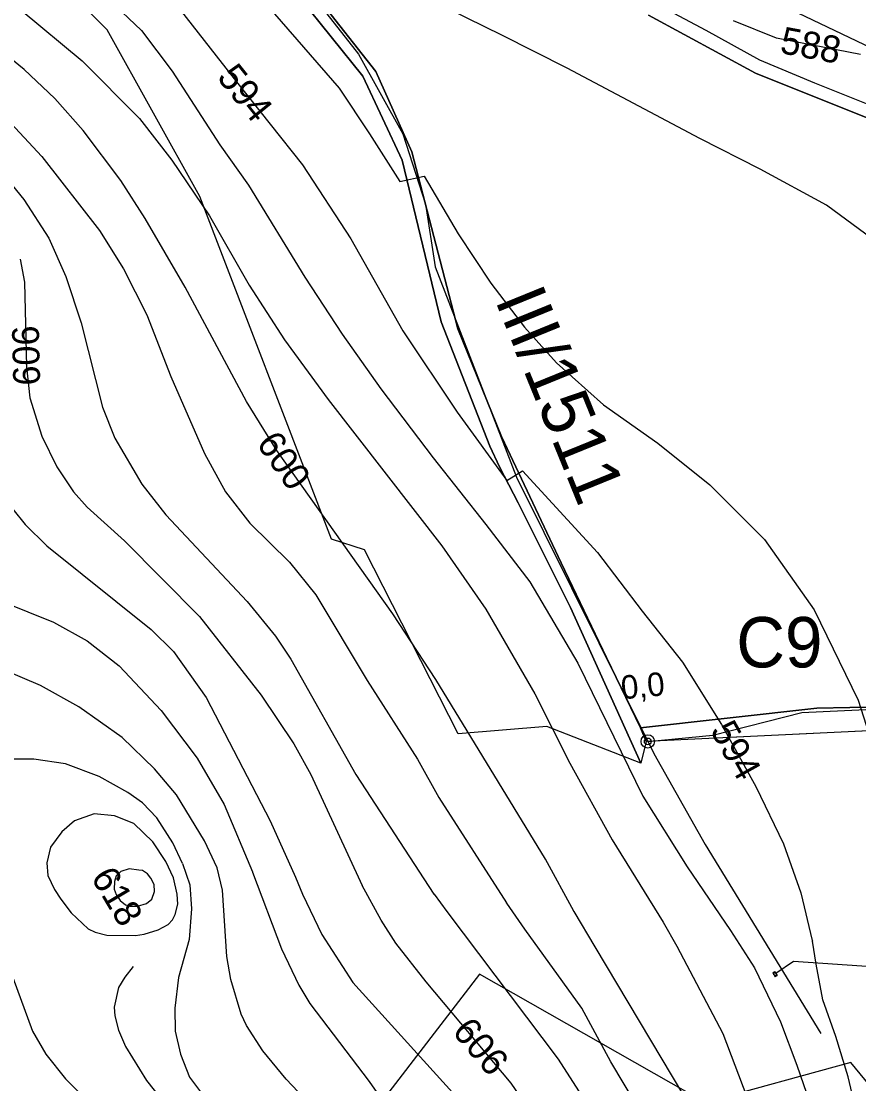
# Model space of a CAD drawing. Extents: x -709418 to -703832, y -1161719 to -1157826.
# Drawn here: x -705525 to -705275.7, y -1159799.2 to -1159483.1 of the extents above; entities that cross this region are included whole.
import ezdxf

# ---------------------------------------------------------------- set-up
doc = ezdxf.new("R2010")
doc.units = 0
for name, color, linetype in [('102_obvod PÚ', 7, 'Continuous'), ('110_silnice II. třídy a III. třídy', 7, 'Continuous'), ('111_silnice II. třídy a III. třídy_popis', 7, 'Continuous'), ('120_vrstevnice hlavní', 7, 'Continuous'), ('121_vrstevnice hlavní_popis', 7, 'Continuous'), ('122_vrstevnice základní', 7, 'Continuous'), ('124_vrstevnice doplňková', 7, 'Continuous'), ('201_orná půda_KN', 7, 'Continuous'), ('210_ostatní plocha_KN', 7, 'Continuous'), ('301_polní cesta_stav', 7, 'Continuous'), ('302_polní cesta_stav_popis', 7, 'Continuous'), ('311_polní cesta_staničení', 7, 'Continuous'), ('609_LBC_stav', 7, 'Continuous'), ('708_el NN nadzemní a podzemní_ E.ON', 7, 'Continuous'), ('735_OP sítí TI', 7, 'Continuous'), ('Trasa-Hlavni  staniceni', 7, 'Continuous')]:
    doc.layers.add(name, color=color, linetype=linetype)

# ---------------------------------------------------------------- blocks, each defined once
blk = doc.blocks.new('Elektro - Implicitní$0$NN6301')
for points in [[(0, -0.7), (-0.7, 0)], [(-0.7, -0.7), (-0.7, 0), (0.7, 0), (0.7, -0.7)], [(-0.7, -0.7), (0.7, -0.7)], [(0, -0.7), (0.7, 0)]]:
    blk.add_lwpolyline(points)
blk = doc.blocks.new('_kolecko-HB')
blk.add_circle((0, 0), 0.5)

msp = doc.modelspace()

# ---------------------------------------------------------------- linework, layer by layer
at = {"layer": '102_obvod PÚ'}
msp.add_lwpolyline([(-705337.11, -1159477.31), (-705321.2, -1159485.73), (-705305.28, -1159494.51), (-705288.87, -1159501.36), (-705272.46, -1159507.98), (-705256.4, -1159514.47), (-705240.56, -1159520.54), (-705241.7, -1159524.46), (-705228, -1159529.46), (-705206.95, -1159582.76), (-705185.79, -1159637.83), (-705228.59, -1159686.2), (-705228.61, -1159691.6), (-705256.06, -1159693.33), (-705338.98, -1159697.33), (-705340.61, -1159703.8), (-705368.6, -1159692.83), (-705394.93, -1159695.05), (-705422.83, -1159640.31), (-705432.68, -1159637.1), (-705471.87, -1159535.22), (-705499.42, -1159485.62), (-705524.82, -1159460.29)], dxfattribs=at)
at = {"layer": '110_silnice II. třídy a III. třídy'}
msp.add_lwpolyline([(-705425.72, -1159251.12), (-705459.29, -1159299.78), (-705480.06, -1159330.8), (-705495.83, -1159360.32), (-705503.49, -1159379.89), (-705506.27, -1159393.13), (-705504.73, -1159404.52), (-705453.28, -1159456.24), (-705424.63, -1159492.88), (-705411.38, -1159516.59), (-705404.7, -1159537.44), (-705401.75, -1159556.15), (-705377.61, -1159618.68), (-705336.72, -1159700.9), (-705321.44, -1159727.98), (-705286.96, -1159784.24)], dxfattribs=at)
at = {"layer": '120_vrstevnice hlavní'}
for points in [[(-705360.56, -1159747.85), (-705368.96, -1159732.34), (-705401.56, -1159678.85), (-705414.43, -1159659.4), (-705448.9, -1159610.78), (-705457.91, -1159596.19), (-705476.22, -1159562.15), (-705488.09, -1159541.7), (-705495.38, -1159530.41), (-705506.53, -1159515.53), (-705514.97, -1159506.09), (-705524.12, -1159497.37), (-705538.14, -1159486.07), (-705565.6, -1159468.62)], [(-705223.36, -1159764.63), (-705220.12, -1159751.46), (-705217.29, -1159735.83), (-705216.04, -1159718.88), (-705216.95, -1159699.6), (-705219.35, -1159681.52), (-705222.58, -1159658.66), (-705229.69, -1159620.01), (-705237.57, -1159595), (-705246.09, -1159576.18), (-705257.01, -1159561.22), (-705271.76, -1159547.82), (-705285.35, -1159537.74), (-705305.1, -1159527.1), (-705322.99, -1159517.93), (-705362.53, -1159497), (-705381.94, -1159487.18), (-705402.79, -1159477.04)], [(-705530.7, -1159655.69), (-705515.4, -1159661.83), (-705505.39, -1159667.41), (-705495.81, -1159674.85), (-705483.36, -1159688.15), (-705472.64, -1159702.31), (-705464.63, -1159716.04), (-705456.14, -1159736.15)], [(-705456.14, -1159736.16), (-705447.52, -1159759.04), (-705442.39, -1159769.87), (-705439.11, -1159775.29), (-705421.44, -1159798.51), (-705408.76, -1159816.61), (-705394.94, -1159834), (-705387.96, -1159844.82), (-705381.83, -1159855.65), (-705377.13, -1159866.48), (-705374.14, -1159877.31), (-705373.42, -1159882.73), (-705374.56, -1159893.56), (-705377.41, -1159904.39), (-705379.41, -1159909.8), (-705382.54, -1159915.22), (-705386.82, -1159919.92), (-705411.9, -1159939.3), (-705424.01, -1159951.12), (-705433.84, -1159962.53), (-705439.55, -1159970.68)], [(-705360.52, -1159747.93), (-705354.22, -1159758.41), (-705327.83, -1159802.65), (-705322.84, -1159812.34), (-705316.57, -1159826.87), (-705313.29, -1159836.56), (-705306.17, -1159865.63), (-705305.74, -1159870.47), (-705306.02, -1159880.16), (-705307.31, -1159889.85), (-705312.15, -1159909.23), (-705315.86, -1159918.92), (-705326.26, -1159938.3), (-705334.24, -1159948.42), (-705339.22, -1159952.83), (-705343.13, -1159955.12), (-705347.35, -1159956.4), (-705351.91, -1159956.97), (-705370.15, -1159957.4), (-705375.06, -1159957.88), (-705379.27, -1159958.96), (-705388.39, -1159961.96), (-705393.14, -1159964.54), (-705397.22, -1159968.22)]]:
    msp.add_lwpolyline(points, dxfattribs=at)
for points in [[(-705456.14, -1159736.15), (-705456.14, -1159736.16)], [(-705360.52, -1159747.93), (-705360.56, -1159747.85)]]:
    msp.add_open_spline(points, degree=1, dxfattribs=at)
at = {"layer": '122_vrstevnice základní'}
for points in [[(-705731.49, -1159500.37), (-705714.76, -1159470.63), (-705702.32, -1159454.47), (-705688.88, -1159441.45), (-705675.15, -1159432.58), (-705660.56, -1159425.86), (-705649.12, -1159422.43), (-705637.68, -1159421.29), (-705625.09, -1159422), (-705605.07, -1159425.86), (-705567.03, -1159438.31), (-705551.01, -1159444.6), (-705539, -1159450.46), (-705512.97, -1159465.76), (-705498.81, -1159476.63), (-705489.23, -1159485.79), (-705480.08, -1159497.94), (-705465.92, -1159519.82), (-705457.34, -1159531.84), (-705440.6, -1159559.21), (-705429.51, -1159576.15), (-705417.92, -1159592.42), (-705402.43, -1159612.98)], [(-705458.29, -1159470.8), (-705430.41, -1159502.97), (-705421.36, -1159516.6), (-705412.26, -1159530.71), (-705405.07, -1159529.11), (-705394.99, -1159546.32), (-705385.26, -1159560.95), (-705375.16, -1159574.07)], [(-705482.37, -1159473.59), (-705460.54, -1159501.56), (-705441.26, -1159525.8), (-705426.85, -1159547.76), (-705411.46, -1159575.16), (-705395.25, -1159599.41), (-705380.49, -1159619.72), (-705375.84, -1159616.81), (-705353.48, -1159641.14), (-705340.2, -1159658.56), (-705328.19, -1159673.75), (-705316.59, -1159692.3), (-705306.32, -1159710.76), (-705298.14, -1159727.8), (-705292.93, -1159742.31), (-705289.54, -1159756.53)], [(-705575.9, -1159477.35), (-705565.17, -1159483.21), (-705554.59, -1159490.22), (-705545.58, -1159497.37), (-705529.42, -1159511.96), (-705518.83, -1159523.26), (-705501.67, -1159545.28), (-705494.52, -1159556.72), (-705487.66, -1159570.45), (-705480.51, -1159588.76), (-705470.49, -1159611.64), (-705464.2, -1159623.08), (-705456.91, -1159632.37), (-705445.18, -1159643.96), (-705437.32, -1159653.68), (-705422.01, -1159679.14), (-705407, -1159702.59), (-705400.7, -1159714.04), (-705380.54, -1159745.35)], [(-705524.98, -1159479.78), (-705506.82, -1159494.8), (-705489.8, -1159511.96), (-705480.22, -1159524.4), (-705468.92, -1159540.99), (-705457.2, -1159561.58), (-705446.61, -1159577.89), (-705433.6, -1159595.62), (-705399.85, -1159639.1), (-705386.69, -1159657.97), (-705372.1, -1159683.14), (-705361.66, -1159703.74), (-705349.08, -1159726.62), (-705333.92, -1159751.08)], [(-705275.17, -1159493), (-705300.15, -1159488.14), (-705312.94, -1159482.95)], [(-705534.71, -1159523.26), (-705524.27, -1159536.13), (-705516.83, -1159547.57), (-705511.68, -1159559.01), (-705507.11, -1159572.74), (-705500.81, -1159597.91), (-705497.1, -1159607.06), (-705489.09, -1159620.79), (-705481.94, -1159629.94), (-705457.77, -1159655.69), (-705449.33, -1159665.98), (-705444.75, -1159672.85), (-705425.45, -1159707.17), (-705402.15, -1159742.76)], [(-705525.27, -1159553.86), (-705523.98, -1159560.73), (-705523.41, -1159585.9), (-705522.41, -1159595.05), (-705518.83, -1159606.49), (-705514.4, -1159615.64), (-705509.39, -1159623.08), (-705505.39, -1159627.66), (-705494.23, -1159637.67), (-705471.93, -1159660.12), (-705453.62, -1159683.57), (-705443.89, -1159698.02), (-705438.75, -1159707.17), (-705423.51, -1159740.15)], [(-705375.16, -1159574.07), (-705365.65, -1159584.68), (-705351.72, -1159597.22), (-705335.49, -1159608.58), (-705320.07, -1159621.01), (-705303.78, -1159637.24), (-705288.94, -1159658.17), (-705275.84, -1159685.06), (-705267.93, -1159709.84), (-705263.21, -1159725.37), (-705260.7, -1159744.04), (-705259.31, -1159760.23)], [(-705402.43, -1159612.98), (-705386.72, -1159632.74), (-705373.61, -1159649.82), (-705359.33, -1159674.01), (-705339.95, -1159713.55), (-705326.79, -1159734.65), (-705313.87, -1159753.56)], [(-705531.13, -1159623.65), (-705523.84, -1159632.8), (-705517.4, -1159639.1), (-705486.37, -1159663.98), (-705479.65, -1159670.56), (-705469.92, -1159684.29), (-705450.9, -1159720.9), (-705443.4, -1159737.71)], [(-705466.63, -1159734.87), (-705470.43, -1159726.9), (-705478.79, -1159713.18), (-705485.37, -1159705.45), (-705494.95, -1159696.16), (-705507.82, -1159687.01), (-705519.26, -1159680.71), (-705530.7, -1159675.85), (-705542.15, -1159673.13), (-705555.59, -1159672.85), (-705561.02, -1159673.85), (-705571.32, -1159676.99), (-705579.9, -1159680.86), (-705592.77, -1159689.01), (-705601.35, -1159696.02), (-705609.96, -1159705.72), (-705614.8, -1159713.07), (-705616.22, -1159716.57)], [(-705477.02, -1159733.6), (-705479.84, -1159727.44), (-705484.65, -1159720.04), (-705488.94, -1159715.61), (-705493.23, -1159712.46), (-705501.82, -1159707.74), (-705511.83, -1159704.02), (-705521.27, -1159702.59), (-705529.56, -1159702.59), (-705538, -1159703.45), (-705553.87, -1159707.17), (-705567.6, -1159712.6), (-705574.75, -1159717.04), (-705579.07, -1159721.12)], [(-705481.92, -1159733), (-705485.8, -1159727.19), (-705491.52, -1159721.76), (-705497.24, -1159719.47), (-705503.24, -1159718.9), (-705509.11, -1159720.9), (-705512.9, -1159724.24), (-705516.32, -1159728.79)], [(-705516.32, -1159728.79), (-705517.36, -1159733.41), (-705517.07, -1159737.19), (-705515.1, -1159741.33), (-705513.21, -1159744.22), (-705510.18, -1159748.35), (-705505.03, -1159753.11), (-705502.95, -1159754.06), (-705499.53, -1159754.91), (-705490.98, -1159755.05), (-705488.42, -1159754.62), (-705484.21, -1159753.36), (-705481.29, -1159751.78), (-705479.94, -1159750.35), (-705479.15, -1159748.78), (-705478.39, -1159745.72), (-705478.58, -1159742.8), (-705479.69, -1159737.94), (-705481.92, -1159733)], [(-705488.95, -1159735.69), (-705490, -1159735.57), (-705492.9, -1159735.23), (-705495.34, -1159736.04), (-705496.73, -1159737.32), (-705497.2, -1159738.94), (-705497.31, -1159741.27), (-705496.73, -1159742.89), (-705495.57, -1159744.63), (-705493.97, -1159745.93), (-705492.61, -1159746.34), (-705490.41, -1159746.36), (-705487.75, -1159745.53), (-705486.15, -1159744.21), (-705485.35, -1159741.96), (-705485.47, -1159739.87), (-705486.4, -1159738.01), (-705487.44, -1159736.74), (-705488.95, -1159735.69)], [(-705477.02, -1159733.6), (-705474.8, -1159739.97), (-705474.31, -1159747.07), (-705475.02, -1159756.19), (-705478.16, -1159767.59), (-705479.3, -1159776.71), (-705479.15, -1159783.55), (-705477.59, -1159790.39), (-705474.88, -1159797.23), (-705468.04, -1159806.35), (-705461.34, -1159813.48), (-705448.38, -1159825.59), (-705434.7, -1159840.83), (-705431.42, -1159845.39), (-705425.43, -1159856.79), (-705420.73, -1159870.47), (-705418.6, -1159881.87), (-705417.74, -1159890.99), (-705417.74, -1159900.11), (-705418.6, -1159909.23), (-705420.87, -1159918.35), (-705428.43, -1159932.03), (-705447.95, -1159957.97), (-705455.5, -1159969.36)], [(-705453.36, -1159977.63), (-705446.95, -1159967.37), (-705429.48, -1159945.22), (-705421.73, -1159936.31), (-705399.64, -1159912.79), (-705394.94, -1159905.53), (-705393.52, -1159902.11), (-705391.52, -1159891.85), (-705391.81, -1159883.3), (-705394.51, -1159869.62), (-705399.36, -1159857.65), (-705403.92, -1159849.1), (-705411.47, -1159837.13), (-705426.72, -1159818.32), (-705446.1, -1159797.8), (-705453.08, -1159789.39), (-705457.92, -1159781.84), (-705459.49, -1159778.42), (-705462.62, -1159768.16), (-705463.77, -1159761.32), (-705465.13, -1159741.53), (-705466.63, -1159734.87)], [(-705443.4, -1159737.71), (-705441.25, -1159742.8), (-705435.55, -1159754.77), (-705426.29, -1159769.02), (-705393.8, -1159804.93), (-705385.39, -1159816.33), (-705376.27, -1159830.57), (-705364.73, -1159853.37), (-705360.31, -1159864.77), (-705357.04, -1159879.02), (-705355.9, -1159887.57), (-705355.47, -1159896.12), (-705356.47, -1159906.95), (-705359.46, -1159914.65), (-705363.73, -1159919.63), (-705366.73, -1159921.91), (-705374.42, -1159926.19), (-705384.68, -1159930.18), (-705397.51, -1159936.45), (-705405.2, -1159941.44), (-705412.61, -1159947.85), (-705424.72, -1159961.39), (-705433.69, -1159975.49)], [(-705423.01, -1159970.36), (-705414.46, -1159957.68), (-705410.47, -1159952.98), (-705404.63, -1159947.56), (-705392.66, -1159940.58), (-705368.72, -1159933.46), (-705361.88, -1159930.46), (-705355.04, -1159925.19), (-705350.91, -1159920.63), (-705347.49, -1159914.93), (-705344.5, -1159906.38), (-705343.22, -1159893.27), (-705343.07, -1159885.58), (-705343.93, -1159879.31), (-705347.35, -1159863.92), (-705352.19, -1159846.82), (-705357.61, -1159833.14), (-705364.02, -1159821.17), (-705379.12, -1159798.94), (-705404.49, -1159768.87), (-705413.47, -1159757.33), (-705417.88, -1159750.49), (-705423.51, -1159740.15)], [(-705402.13, -1159742.78), (-705398.32, -1159747.93), (-705365.16, -1159791.82), (-705351.05, -1159813.76), (-705341.65, -1159831.72), (-705336.52, -1159843.68), (-705333.1, -1159853.66), (-705329.54, -1159869.62), (-705327.97, -1159879.59), (-705327.4, -1159887.57), (-705327.68, -1159901.54), (-705329.39, -1159909.52), (-705332.24, -1159917.5), (-705336.38, -1159925.48), (-705342.08, -1159933.46), (-705350.2, -1159939.58), (-705356.18, -1159941.58), (-705364.16, -1159943.15), (-705384.11, -1159944.43), (-705390.1, -1159946.14), (-705396.08, -1159948.7), (-705402.07, -1159952.69), (-705408.91, -1159959.1), (-705417.31, -1159970.22)], [(-705334.52, -1159817.75), (-705349.48, -1159792.67), (-705358.18, -1159776.71), (-705375.11, -1159753.17), (-705380.5, -1159745.41)], [(-705570.21, -1159755.62), (-705564.22, -1159752.06), (-705558.24, -1159750.35), (-705550.26, -1159749.92), (-705542.28, -1159752.06), (-705537.72, -1159754.34), (-705531.17, -1159760.75), (-705527.46, -1159767.59), (-705521.62, -1159783.55), (-705517.63, -1159790.39), (-705511.79, -1159797.66), (-705493.4, -1159816.18), (-705481.03, -1159830.4), (-705466.47, -1159850.24), (-705458.78, -1159863.92), (-705454.22, -1159877.6), (-705452.51, -1159891.28), (-705452.79, -1159900.4), (-705454.22, -1159908.38), (-705455.93, -1159914.36), (-705460.35, -1159924.34), (-705488.13, -1159980.48)], [(-705333.9, -1159751.11), (-705329.85, -1159758.27), (-705316.21, -1159784.18), (-705305.45, -1159812.48), (-705298.33, -1159836.56), (-705294.79, -1159853.18), (-705292.98, -1159862.34), (-705292.34, -1159871.49), (-705292.47, -1159876.75), (-705292.92, -1159882.73), (-705295.48, -1159896.41), (-705299.75, -1159907.81), (-705307.73, -1159923.77), (-705316.28, -1159937.45), (-705324.12, -1159946.99), (-705339.37, -1159961.81), (-705347.35, -1159968.22)], [(-705313.85, -1159753.58), (-705306.75, -1159764.71), (-705298.98, -1159780.77), (-705294.12, -1159793.61), (-705290.23, -1159804.86), (-705284.65, -1159822.8), (-705281.82, -1159838.5), (-705279.54, -1159855.3), (-705278.95, -1159875.03), (-705281.52, -1159892.13), (-705286.93, -1159910.94), (-705297.62, -1159938.3), (-705299.06, -1159942.84), (-705299.61, -1159948.56), (-705299.46, -1159954.08), (-705297.21, -1159957.95), (-705291.96, -1159961.37), (-705287.49, -1159963.73), (-705284.34, -1159964.52)], [(-705270.32, -1159872.01), (-705271.23, -1159850.33), (-705272.83, -1159827.63), (-705278.68, -1159813.03), (-705276.2, -1159808.53), (-705278.87, -1159797.08), (-705282.56, -1159785.12), (-705286.43, -1159774.18), (-705288.34, -1159763.55), (-705289.5, -1159756.72)]]:
    msp.add_lwpolyline(points, dxfattribs=at)
for points in [[(-705516.32, -1159728.79), (-705516.32, -1159728.79)], [(-705481.92, -1159733), (-705481.92, -1159733)], [(-705477.02, -1159733.6), (-705477.02, -1159733.6)], [(-705466.63, -1159734.87), (-705466.63, -1159734.87)], [(-705443.4, -1159737.71), (-705443.4, -1159737.71)], [(-705423.51, -1159740.15), (-705423.51, -1159740.15)], [(-705402.15, -1159742.76), (-705402.13, -1159742.78)], [(-705380.5, -1159745.41), (-705380.54, -1159745.35)], [(-705333.92, -1159751.08), (-705333.9, -1159751.11)], [(-705313.87, -1159753.56), (-705313.85, -1159753.58)], [(-705289.54, -1159756.53), (-705289.5, -1159756.72)]]:
    msp.add_open_spline(points, degree=1, dxfattribs=at)
at = {"layer": '124_vrstevnice doplňková'}
msp.add_lwpolyline([(-705491.71, -1159764.27), (-705494.17, -1159767.4), (-705496.07, -1159770.55), (-705497.36, -1159776.32), (-705497.11, -1159778.99), (-705496.07, -1159783.21), (-705493.97, -1159788.11), (-705487.7, -1159798.23), (-705475.59, -1159813.48), (-705467.61, -1159822.59), (-705458.49, -1159831.29)], dxfattribs=at)
at = {"layer": '201_orná půda_KN'}
for p, q in [((-705469.49, -1159441.94), (-705423.31, -1159499.42)), ((-705499.42, -1159485.62), (-705524.82, -1159460.29)), ((-705419.42, -1159498.05), (-705447.6, -1159462.22)), ((-705337.11, -1159477.31), (-705321.2, -1159485.73)), ((-705338.28, -1159481.28), (-705306.42, -1159498.51)), ((-705306.42, -1159498.51), (-705338.28, -1159481.28)), ((-705471.87, -1159535.22), (-705499.42, -1159485.62)), ((-705321.2, -1159485.73), (-705305.28, -1159494.51)), ((-705305.28, -1159494.51), (-705288.87, -1159501.36)), ((-705408.71, -1159521.95), (-705419.42, -1159498.05)), ((-705306.42, -1159498.51), (-705241.7, -1159524.46)), ((-705241.7, -1159524.46), (-705306.42, -1159498.51)), ((-705423.31, -1159499.42), (-705411.57, -1159524.36)), ((-705288.87, -1159501.36), (-705272.46, -1159507.98)), ((-705395.08, -1159574.58), (-705408.71, -1159521.95)), ((-705411.57, -1159524.36), (-705400.01, -1159572.44)), ((-705432.68, -1159637.1), (-705471.87, -1159535.22)), ((-705400.01, -1159572.44), (-705385.56, -1159609.44)), ((-705382.06, -1159606.55), (-705395.08, -1159574.58)), ((-705385.56, -1159609.44), (-705382.63, -1159615.61)), ((-705364.26, -1159644.16), (-705382.06, -1159606.55)), ((-705382.63, -1159615.61), (-705377.08, -1159626.37)), ((-705377.08, -1159626.37), (-705361.53, -1159657.48)), ((-705422.83, -1159640.31), (-705432.68, -1159637.1)), ((-705394.93, -1159695.05), (-705422.83, -1159640.31)), ((-705350.8, -1159672.31), (-705364.26, -1159644.16)), ((-705361.53, -1159657.48), (-705340.61, -1159703.8)), ((-705340.64, -1159693.24), (-705350.8, -1159672.31)), ((-705288.14, -1159687.37), (-705340.64, -1159693.24)), ((-705340.64, -1159693.24), (-705288.14, -1159687.37)), ((-705228.59, -1159686.2), (-705288.14, -1159687.37)), ((-705288.14, -1159687.37), (-705228.59, -1159686.2)), ((-705368.6, -1159692.83), (-705394.93, -1159695.05)), ((-705340.61, -1159703.8), (-705368.6, -1159692.83)), ((-705338.98, -1159697.33), (-705340.64, -1159693.24)), ((-705256.06, -1159693.33), (-705338.98, -1159697.33))]:
    msp.add_line(p, q, dxfattribs=at)
at = {"layer": '210_ostatní plocha_KN'}
for p, q in [((-705423.31, -1159499.42), (-705469.49, -1159441.94)), ((-705447.6, -1159462.22), (-705419.42, -1159498.05)), ((-705419.42, -1159498.05), (-705408.71, -1159521.95)), ((-705411.57, -1159524.36), (-705423.31, -1159499.42)), ((-705408.71, -1159521.95), (-705395.08, -1159574.58)), ((-705400.01, -1159572.44), (-705411.57, -1159524.36)), ((-705385.56, -1159609.44), (-705400.01, -1159572.44)), ((-705395.08, -1159574.58), (-705382.06, -1159606.55)), ((-705382.63, -1159615.61), (-705385.56, -1159609.44)), ((-705382.06, -1159606.55), (-705364.26, -1159644.16)), ((-705377.08, -1159626.37), (-705382.63, -1159615.61)), ((-705361.53, -1159657.48), (-705377.08, -1159626.37)), ((-705364.26, -1159644.16), (-705350.8, -1159672.31)), ((-705340.61, -1159703.8), (-705361.53, -1159657.48)), ((-705350.8, -1159672.31), (-705340.64, -1159693.24)), ((-705340.64, -1159693.24), (-705338.98, -1159697.33)), ((-705338.98, -1159697.33), (-705340.61, -1159703.8))]:
    msp.add_line(p, q, dxfattribs=at)
at = {"layer": '301_polní cesta_stav'}
msp.add_lwpolyline([(-705338.51, -1159697.31), (-705319.15, -1159695.45), (-705292.64, -1159688.75), (-705239.63, -1159686.2), (-705211.53, -1159685.88), (-705191.42, -1159680.45), (-705156.61, -1159643.75), (-705162.63, -1159605.98), (-705180.83, -1159551.09), (-705197.12, -1159521.73)], dxfattribs=at)
at = {"layer": '311_polní cesta_staničení'}
msp.add_circle((-705338.51, -1159697.31), 2, dxfattribs=at)
at = {"layer": '609_LBC_stav'}
msp.add_lwpolyline([(-705517, -1160362.3), (-705369.22, -1160210.37), (-705299.31, -1160130.26), (-705201.9, -1160128.94), (-705159.78, -1160035.52), (-705055.56, -1159909.96), (-705073.99, -1159896.8), (-705110.85, -1159883.64), (-705179.3, -1159879.69), (-705206.94, -1159849.43), (-705259.6, -1159815.22), (-705278.03, -1159792.85), (-705321.47, -1159804.69), (-705388.6, -1159766.54), (-705550.51, -1159977.06), (-705526.72, -1159995.51), (-705491.92, -1160067.67), (-705561.96, -1160193.15), (-705583.87, -1160190.33), (-705632.13, -1160220.48), (-705677.11, -1160208.39), (-705689.77, -1160240.43), (-705690.96, -1160281.19), (-705760.43, -1160283.48)], dxfattribs=at)
at = {"layer": '708_el NN nadzemní a podzemní_ E.ON'}
msp.add_lwpolyline([(-705228.63, -1159766.91), (-705229.71, -1159767.24), (-705295.16, -1159762.77), (-705300.36, -1159766.38)], dxfattribs=at)
at = {"layer": '735_OP sítí TI'}
msp.add_lwpolyline([(-705470.1, -1159400.2), (-705420.5, -1159431.73), (-705392.75, -1159436.29), (-705372.47, -1159442.94), (-705215.3, -1159518.01), (-705203.26, -1159530.16), (-705186.95, -1159561.58), (-705165.04, -1159650.38), (-705153.13, -1159652.15), (-705151.19, -1159651.5)], dxfattribs=at)

# ---------------------------------------------------------------- block references
at = {"layer": '708_el NN nadzemní a podzemní_ E.ON', "rotation": -57.035950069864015}
msp.add_blockref('Elektro - Implicitní$0$NN6301', (-705300.36, -1159766.38), dxfattribs=at)
at = {"layer": 'Trasa-Hlavni  staniceni', "xscale": 1.9999999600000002, "yscale": 1.9999999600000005, "rotation": 5.472305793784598}
msp.add_blockref('_kolecko-HB', (-705338.51, -1159697.31), dxfattribs=at)

# ---------------------------------------------------------------- texts
at = {"layer": '111_silnice II. třídy a III. třídy_popis'}
msp.add_text('III/1511', height=15, rotation=292.148, dxfattribs=at).set_placement((-705384.1, -1159565.94))
at = {"layer": '121_vrstevnice hlavní_popis'}
for s, rotation, p in [('588', 349.4777, (-705299.44, -1159492.48)), ('594', 308.7419, (-705466.98, -1159499.85)), ('606', 91.3086, (-705519.36, -1159591.36)), ('600', 305.1004, (-705455.2, -1159608.71)), ('594', 299.2406, (-705320.08, -1159694.02)), ('618', 300.8173, (-705504.43, -1159737.73)), ('606', 310.2757, (-705396.99, -1159783.77))]:
    msp.add_text(s, height=8, rotation=rotation, dxfattribs=at).set_placement(p)
at = {"layer": '302_polní cesta_stav_popis'}
msp.add_text('C9', height=15, dxfattribs=at).set_placement((-705312.15, -1159675.3))
at = {"layer": 'Trasa-Hlavni  staniceni'}
msp.add_text('0,0', height=7, rotation=5.4723, dxfattribs=at).set_placement((-705346.15, -1159684.8))

doc.saveas('drawing.dxf')
